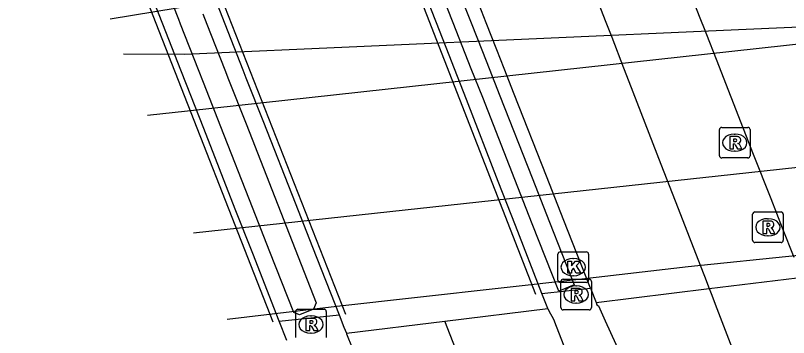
# Model space of a CAD drawing. Extents: x 161087 to 161922, y 382574 to 383873.
# Drawn here: x 161109.77 to 161135.04, y 383682.45 to 383692.97 of the extents above; entities that cross this region are included whole.
import ezdxf

# ---------------------------------------------------------------- set-up
doc = ezdxf.new("R2010")
doc.units = 0
for name, color, linetype in [('IMGEO_Fietspad_gesloten', 7, 'Continuous'), ('IMGEO_Fietspad_open', 7, 'Continuous'), ('IMGEO_Kolk', 7, 'Continuous'), ('IMGEO_Lijnafwatering', 7, 'Continuous'), ('IMGEO_Muur', 7, 'Continuous'), ('IMGEO_OVBaan_gesloten', 7, 'Continuous'), ('IMGEO_Rijbaan_lokaal_gesloten', 7, 'Continuous'), ('IMGEO_Rioolput', 7, 'Continuous'), ('IMGEO_Spoor', 7, 'Continuous'), ('IMGEO_Spoorbaan_halfverhard', 7, 'Continuous'), ('IMGEO_Verkeerseiland_open', 7, 'Continuous'), ('IMGEO_Voetpad_open', 7, 'Continuous')]:
    doc.layers.add(name, color=color, linetype=linetype)

msp = doc.modelspace()

# ---------------------------------------------------------------- linework, layer by layer
at = {"layer": 'IMGEO_Fietspad_gesloten'}
for points in [[(161128.75, 383683.596), (161132.445, 383684.051)], [(161132.445, 383684.051), (161132.508, 383683.887), (161132.693, 383683.405), (161134.818, 383677.874)], [(161128.75, 383683.596), (161128.778, 383683.525), (161128.828, 383683.491), (161129.051, 383683.001), (161133.225, 383673.868)]]:
    msp.add_lwpolyline(points, dxfattribs=at)
at = {"layer": 'IMGEO_Fietspad_open'}
for points in [[(161123.777, 383706.403), (161124.551, 383704.407), (161124.995, 383703.263), (161125.693, 383701.463), (161126.254, 383700.016), (161126.336, 383699.805), (161127.358, 383697.171), (161127.382, 383697.109), (161127.93, 383695.695), (161129.071, 383692.755), (161129.261, 383692.266), (161129.651, 383691.26), (161129.822, 383690.819), (161130.869, 383688.12), (161131.431, 383686.671), (161132.149, 383684.821), (161132.29, 383684.454), (161132.445, 383684.051)], [(161128.565, 383684.06), (161127.697, 383686.274), (161127.129, 383687.723), (161126.077, 383690.403), (161125.749, 383691.241), (161125.51, 383691.85), (161125.162, 383692.737), (161124.316, 383694.896), (161124.142, 383695.338), (161124.028, 383695.629), (161123.758, 383696.308), (161123.567, 383696.787), (161122.678, 383699.019), (161122.452, 383699.595), (161122.252, 383700.105), (161121.879, 383701.04), (161120.969, 383703.324), (161120.934, 383703.478), (161120.895, 383703.621), (161120.599, 383704.713), (161120.493, 383705.087), (161120.223, 383706.041)], [(161128.565, 383684.06), (161128.75, 383683.596)]]:
    msp.add_lwpolyline(points, dxfattribs=at)
at = {"layer": 'IMGEO_Kolk'}
for p, q in [((161127.504, 383684.324), (161127.504, 383685.176)), ((161127.579, 383685.25), (161128.431, 383685.25)), ((161128.505, 383685.176), (161128.505, 383684.324)), ((161127.992, 383685.03), (161128.017, 383685.03)), ((161128.015, 383684.47), (161127.99, 383684.47)), ((161128.431, 383684.25), (161127.579, 383684.25))]:
    msp.add_line(p, q, dxfattribs=at)
for points in [[(161127.504, 383684.324), (161127.504, 383685.176)], [(161127.579, 383685.25), (161128.431, 383685.25)], [(161128.505, 383685.176), (161128.505, 383684.324)], [(161127.825, 383684.95), (161127.948, 383684.95), (161127.948, 383684.799), (161128.078, 383684.95), (161128.242, 383684.95), (161128.096, 383684.799), (161128.249, 383684.55), (161128.097, 383684.55), (161128.012, 383684.714), (161127.948, 383684.647), (161127.948, 383684.55), (161127.825, 383684.55), (161127.825, 383684.95)], [(161128.431, 383684.25), (161127.579, 383684.25)]]:
    msp.add_lwpolyline(points, dxfattribs=at)
for centre, start, end in [((161127.581, 383685.174), 91.552, 178.448), ((161127.581, 383685.174), 91.552, 178.448), ((161128.429, 383685.174), 1.552, 88.448), ((161128.429, 383685.174), 1.552, 88.448), ((161127.581, 383684.326), 181.552, 268.448), ((161127.581, 383684.326), 181.552, 268.448), ((161128.429, 383684.326), 271.552, 358.448), ((161128.429, 383684.326), 271.552, 358.448)]:
    msp.add_arc(centre, 0.0765, start, end, dxfattribs=at)
for centre, major_axis, ratio, start_param, end_param in [((161127.991, 383684.75), (-0.387, 0.002), 0.722429, 4.712389, 7.853982), ((161128.016, 383684.75), (-0.39, 0.002), 0.717154, 1.570796, 4.712389)]:
    msp.add_ellipse(centre, major_axis=major_axis, ratio=ratio, start_param=start_param, end_param=end_param, dxfattribs=at)
at = {"layer": 'IMGEO_Lijnafwatering'}
for points in [[(161119.147, 383703.44), (161126.776, 383683.871)], [(161112.647, 383703.353), (161120.559, 383683.213)], [(161110.533, 383702.487), (161118.187, 383682.962)]]:
    msp.add_lwpolyline(points, dxfattribs=at)
at = {"layer": 'IMGEO_Muur'}
for points in [[(161123.853, 383694.793), (161124.664, 383692.735), (161125.034, 383691.797), (161125.254, 383691.238), (161125.604, 383690.351), (161126.659, 383687.673), (161127.229, 383686.225), (161128.037, 383684.174), (161127.53, 383683.969), (161126.665, 383686.164), (161126.096, 383687.613), (161125.044, 383690.289), (161124.672, 383691.236), (161124.476, 383691.735), (161124.084, 383692.732), (161123.32, 383694.675)], [(161115.896, 383693.023), (161116.025, 383692.694), (161116.614, 383691.197), (161116.74, 383690.877), (161117.309, 383689.43), (161118.347, 383686.789), (161118.916, 383685.341), (161119.606, 383683.588), (161119.519, 383683.374), (161119.054, 383683.194), (161118.866, 383683.267), (161118.087, 383685.253), (161117.519, 383686.701), (161116.484, 383689.339), (161115.917, 383690.785), (161115.757, 383691.193), (161115.169, 383692.69), (161115.108, 383692.847), (161114.553, 383694.26)]]:
    msp.add_lwpolyline(points, dxfattribs=at)
at = {"layer": 'IMGEO_OVBaan_gesloten'}
for points in [[(161126.981, 383683.893), (161126.118, 383686.107), (161125.553, 383687.555), (161124.511, 383690.229), (161124.119, 383691.233), (161123.946, 383691.676), (161123.536, 383692.729), (161122.82, 383694.565), (161122.581, 383695.179), (161122.269, 383695.979), (161122.015, 383696.63), (161120.925, 383699.426), (161120.361, 383700.872), (161119.354, 383703.456), (161118.789, 383704.904), (161118.418, 383705.856), (161118.418, 383705.856)], [(161111.716, 383705.173), (161111.716, 383705.172), (161112.104, 383704.186), (161112.432, 383703.352), (161112.592, 383702.939), (161112.671, 383702.738), (161113.694, 383700.133), (161114.262, 383698.687), (161115.357, 383695.902), (161115.885, 383694.557), (161115.924, 383694.457), (161116.44, 383693.144), (161116.616, 383692.697), (161117.204, 383691.2), (161117.306, 383690.939), (161117.874, 383689.493), (161118.913, 383686.85), (161119.482, 383685.401), (161120.35, 383683.191)], [(161127.173, 383683.402), (161126.981, 383683.893)], [(161120.35, 383683.191), (161120.508, 383682.789), (161120.588, 383682.592)], [(161123.811, 383682.988), (161127.173, 383683.402)], [(161127.173, 383683.402), (161127.205, 383683.319), (161127.362, 383683.051), (161127.451, 383682.822), (161133.248, 383667.94)], [(161120.588, 383682.592), (161123.811, 383682.988)], [(161157.27, 383594.101), (161155.823, 383600.576), (161154.709, 383603.85), (161153.004, 383608.243), (161148.785, 383619.078), (161147.793, 383621.568), (161146.315, 383625.331), (161137.718, 383647.33), (161123.811, 383682.988)], [(161120.588, 383682.592), (161120.595, 383682.574), (161120.782, 383682.116), (161120.883, 383681.866), (161125.041, 383670.742), (161125.319, 383670.049), (161125.75, 383668.862)]]:
    msp.add_lwpolyline(points, dxfattribs=at)
at = {"layer": 'IMGEO_Rijbaan_lokaal_gesloten'}
for points in [[(161118.392, 383682.984), (161117.526, 383685.194), (161116.958, 383686.642), (161115.925, 383689.277), (161115.358, 383690.723), (161115.175, 383691.19), (161114.588, 383692.687), (161114.018, 383694.141), (161113.981, 383694.237), (161113.414, 383695.682), (161112.32, 383698.472), (161111.753, 383699.918), (161110.729, 383702.53), (161110.161, 383703.978), (161109.771, 383704.974), (161109.771, 383704.974)], [(161118.639, 383682.354), (161118.392, 383682.984)]]:
    msp.add_lwpolyline(points, dxfattribs=at)
at = {"layer": 'IMGEO_Rioolput'}
for p, q in [((161132.782, 383688.392), (161132.782, 383689.244)), ((161132.857, 383689.318), (161133.709, 383689.318)), ((161133.783, 383689.244), (161133.783, 383688.392)), ((161133.27, 383689.098), (161133.295, 383689.098)), ((161133.293, 383688.538), (161133.268, 383688.538)), ((161133.709, 383688.318), (161132.857, 383688.318)), ((161133.869, 383685.629), (161133.869, 383686.481)), ((161133.944, 383686.555), (161134.796, 383686.555)), ((161134.87, 383686.481), (161134.87, 383685.629)), ((161134.357, 383686.335), (161134.382, 383686.335)), ((161134.38, 383685.775), (161134.355, 383685.775)), ((161134.796, 383685.555), (161133.944, 383685.555)), ((161127.599, 383683.43), (161127.599, 383684.282)), ((161127.674, 383684.356), (161128.526, 383684.356)), ((161128.6, 383684.282), (161128.6, 383683.43)), ((161128.087, 383684.136), (161128.112, 383684.136)), ((161128.11, 383683.576), (161128.085, 383683.576)), ((161118.931, 383682.452), (161118.931, 383683.304)), ((161119.006, 383683.378), (161119.858, 383683.378)), ((161119.419, 383683.158), (161119.444, 383683.158)), ((161119.932, 383683.304), (161119.932, 383682.452)), ((161128.526, 383683.356), (161127.674, 383683.356)), ((161119.442, 383682.598), (161119.417, 383682.598))]:
    msp.add_line(p, q, dxfattribs=at)
for points in [[(161132.782, 383688.392), (161132.782, 383689.244)], [(161132.857, 383689.318), (161133.709, 383689.318)], [(161133.783, 383689.244), (161133.783, 383688.392)], [(161133.371, 383689.016), (161133.119, 383689.018), (161133.119, 383688.618)], [(161133.119, 383688.618), (161133.243, 383688.618), (161133.243, 383688.78), (161133.254, 383688.78)], [(161133.297, 383688.937), (161133.243, 383688.937), (161133.243, 383688.856)], [(161133.243, 383688.856), (161133.295, 383688.856)], [(161133.301, 383688.751), (161133.372, 383688.618), (161133.512, 383688.618), (161133.447, 383688.744)], [(161133.709, 383688.318), (161132.857, 383688.318)], [(161133.869, 383685.629), (161133.869, 383686.481)], [(161133.944, 383686.555), (161134.796, 383686.555)], [(161134.87, 383686.481), (161134.87, 383685.629)], [(161134.458, 383686.253), (161134.206, 383686.255), (161134.206, 383685.855)], [(161134.206, 383685.855), (161134.33, 383685.855), (161134.33, 383686.017), (161134.341, 383686.017)], [(161134.384, 383686.174), (161134.33, 383686.174), (161134.33, 383686.093)], [(161134.33, 383686.093), (161134.382, 383686.093)], [(161134.388, 383685.988), (161134.459, 383685.855), (161134.599, 383685.855), (161134.534, 383685.981)], [(161134.796, 383685.555), (161133.944, 383685.555)], [(161127.599, 383683.43), (161127.599, 383684.282)], [(161127.674, 383684.356), (161128.526, 383684.356)], [(161128.6, 383684.282), (161128.6, 383683.43)], [(161128.188, 383684.054), (161127.936, 383684.056), (161127.936, 383683.656)], [(161128.114, 383683.975), (161128.06, 383683.975), (161128.06, 383683.894)], [(161127.936, 383683.656), (161128.06, 383683.656), (161128.06, 383683.818), (161128.071, 383683.818)], [(161128.06, 383683.894), (161128.112, 383683.894)], [(161128.118, 383683.789), (161128.189, 383683.656), (161128.329, 383683.656), (161128.264, 383683.782)], [(161118.931, 383682.452), (161118.931, 383683.304)], [(161119.006, 383683.378), (161119.858, 383683.378)], [(161119.932, 383683.304), (161119.932, 383682.452)], [(161128.526, 383683.356), (161127.674, 383683.356)], [(161119.52, 383683.076), (161119.268, 383683.078), (161119.268, 383682.678)], [(161119.446, 383682.997), (161119.392, 383682.997), (161119.392, 383682.916)], [(161119.392, 383682.916), (161119.444, 383682.916)], [(161119.268, 383682.678), (161119.392, 383682.678), (161119.392, 383682.84), (161119.403, 383682.84)], [(161119.45, 383682.811), (161119.521, 383682.678), (161119.661, 383682.678), (161119.596, 383682.804)]]:
    msp.add_lwpolyline(points, dxfattribs=at)
for centre, radius, start, end in [((161132.859, 383689.242), 0.0765, 91.552, 178.448), ((161132.859, 383689.242), 0.0765, 91.552, 178.448), ((161133.707, 383689.242), 0.0765, 1.552, 88.448), ((161133.707, 383689.242), 0.0765, 1.552, 88.448), ((161133.37, 383688.906), 0.109, 350.3612, 89.416), ((161133.253, 383688.727), 0.0533, 26.0293, 88.6989), ((161133.279, 383689.045), 0.19, 274.7715, 282.9687), ((161133.303, 383688.841), 0.0964, 77.0061, 93.1865), ((161133.317, 383688.898), 0.0378, 276.6634, 79.6772), ((161133.368, 383688.906), 0.112, 277.5842, 350.9817), ((161133.352, 383688.691), 0.108, 29.5134, 73.7905), ((161132.859, 383688.394), 0.0765, 181.552, 268.448), ((161132.859, 383688.394), 0.0765, 181.552, 268.448), ((161133.707, 383688.394), 0.0765, 271.552, 358.448), ((161133.707, 383688.394), 0.0765, 271.552, 358.448), ((161133.946, 383686.479), 0.0765, 91.552, 178.448), ((161133.946, 383686.479), 0.0765, 91.552, 178.448), ((161134.794, 383686.479), 0.0765, 1.552, 88.448), ((161134.794, 383686.479), 0.0765, 1.552, 88.448), ((161134.457, 383686.143), 0.109, 350.3612, 89.416), ((161134.34, 383685.964), 0.0533, 26.0293, 88.6989), ((161134.366, 383686.282), 0.19, 274.7715, 282.9687), ((161134.39, 383686.078), 0.0964, 77.0061, 93.1865), ((161134.404, 383686.135), 0.0378, 276.6634, 79.6772), ((161134.455, 383686.143), 0.112, 277.5842, 350.9817), ((161134.439, 383685.928), 0.108, 29.5134, 73.7905), ((161133.946, 383685.631), 0.0765, 181.552, 268.448), ((161133.946, 383685.631), 0.0765, 181.552, 268.448), ((161134.794, 383685.631), 0.0765, 271.552, 358.448), ((161134.794, 383685.631), 0.0765, 271.552, 358.448), ((161127.676, 383684.28), 0.0765, 91.552, 178.448), ((161127.676, 383684.28), 0.0765, 91.552, 178.448), ((161128.524, 383684.28), 0.0765, 1.552, 88.448), ((161128.524, 383684.28), 0.0765, 1.552, 88.448), ((161128.12, 383683.879), 0.0964, 77.0061, 93.1865), ((161128.134, 383683.936), 0.0378, 276.6634, 79.6772), ((161128.187, 383683.944), 0.109, 350.3612, 89.416), ((161128.185, 383683.944), 0.112, 277.5842, 350.9817), ((161128.07, 383683.765), 0.0533, 26.0293, 88.6989), ((161128.096, 383684.083), 0.19, 274.7715, 282.9687), ((161128.169, 383683.729), 0.108, 29.5134, 73.7905), ((161127.676, 383683.432), 0.0765, 181.552, 268.448), ((161127.676, 383683.432), 0.0765, 181.552, 268.448), ((161128.524, 383683.432), 0.0765, 271.552, 358.448), ((161128.524, 383683.432), 0.0765, 271.552, 358.448), ((161119.008, 383683.302), 0.0765, 91.552, 178.448), ((161119.008, 383683.302), 0.0765, 91.552, 178.448), ((161119.856, 383683.302), 0.0765, 1.552, 88.448), ((161119.856, 383683.302), 0.0765, 1.552, 88.448), ((161119.428, 383683.105), 0.19, 274.7715, 282.9687), ((161119.452, 383682.901), 0.0964, 77.0061, 93.1865), ((161119.466, 383682.958), 0.0378, 276.6634, 79.6772), ((161119.519, 383682.966), 0.109, 350.3612, 89.416), ((161119.517, 383682.966), 0.112, 277.5842, 350.9817), ((161119.402, 383682.787), 0.0533, 26.0293, 88.6989), ((161119.501, 383682.751), 0.108, 29.5134, 73.7905)]:
    msp.add_arc(centre, radius, start, end, dxfattribs=at)
for centre, major_axis, ratio, start_param, end_param in [((161133.269, 383688.818), (-0.387, 0.002), 0.722429, 4.712389, 7.853982), ((161133.294, 383688.818), (-0.39, 0.002), 0.717154, 1.570796, 4.712389), ((161134.356, 383686.055), (-0.387, 0.002), 0.722429, 4.712389, 7.853982), ((161134.381, 383686.055), (-0.39, 0.002), 0.717154, 1.570796, 4.712389), ((161128.086, 383683.856), (-0.387, 0.002), 0.722429, 4.712389, 7.853982), ((161128.111, 383683.856), (-0.39, 0.002), 0.717154, 1.570796, 4.712389), ((161119.418, 383682.878), (-0.387, 0.002), 0.722429, 4.712389, 7.853982), ((161119.443, 383682.878), (-0.39, 0.002), 0.717154, 1.570796, 4.712389)]:
    msp.add_ellipse(centre, major_axis=major_axis, ratio=ratio, start_param=start_param, end_param=end_param, dxfattribs=at)
at = {"layer": 'IMGEO_Spoor'}
for points in [[(161112.862, 383692.862), (161131.521, 383695.939)], [(161132.913, 383692.491), (161143.817, 383692.972)], [(161133.189, 383691.806), (161143.817, 383692.972)], [(161115.3, 383691.715), (161132.913, 383692.491)], [(161115.398, 383689.855), (161133.189, 383691.806)], [(161113.307, 383691.72), (161115.3, 383691.715)], [(161134.744, 383687.955), (161156.697, 383690.346)], [(161114.09, 383689.713), (161115.398, 383689.855)], [(161115.588, 383685.869), (161134.744, 383687.955)]]:
    msp.add_lwpolyline(points, dxfattribs=at)
at = {"layer": 'IMGEO_Spoorbaan_halfverhard'}
for points in [[(161126.745, 383706.706), (161126.745, 383706.706), (161127.097, 383705.795), (161127.656, 383704.346), (161127.999, 383703.457), (161128.652, 383701.791), (161129.22, 383700.345), (161130.241, 383697.742), (161130.347, 383697.473), (161130.796, 383696.329), (161130.916, 383696.023), (161132.187, 383692.785), (161132.26, 383692.598), (161132.771, 383691.298), (161132.828, 383691.152), (161133.891, 383688.441), (161134.46, 383686.993), (161134.836, 383686.035), (161135.214, 383685.073)], [(161116.687, 383683.051), (161120.281, 383683.472), (161128.287, 383684.37), (161131.766, 383684.772), (161135.366, 383685.145)]]:
    msp.add_lwpolyline(points, dxfattribs=at)
at = {"layer": 'IMGEO_Verkeerseiland_open'}
for points in [[(161126.981, 383683.893), (161128.565, 383684.06)], [(161118.392, 383682.984), (161120.35, 383683.191)]]:
    msp.add_lwpolyline(points, dxfattribs=at)
at = {"layer": 'IMGEO_Voetpad_open'}
msp.add_lwpolyline([(161132.445, 383684.051), (161135.689, 383684.45)], dxfattribs=at)

doc.saveas('drawing.dxf')
